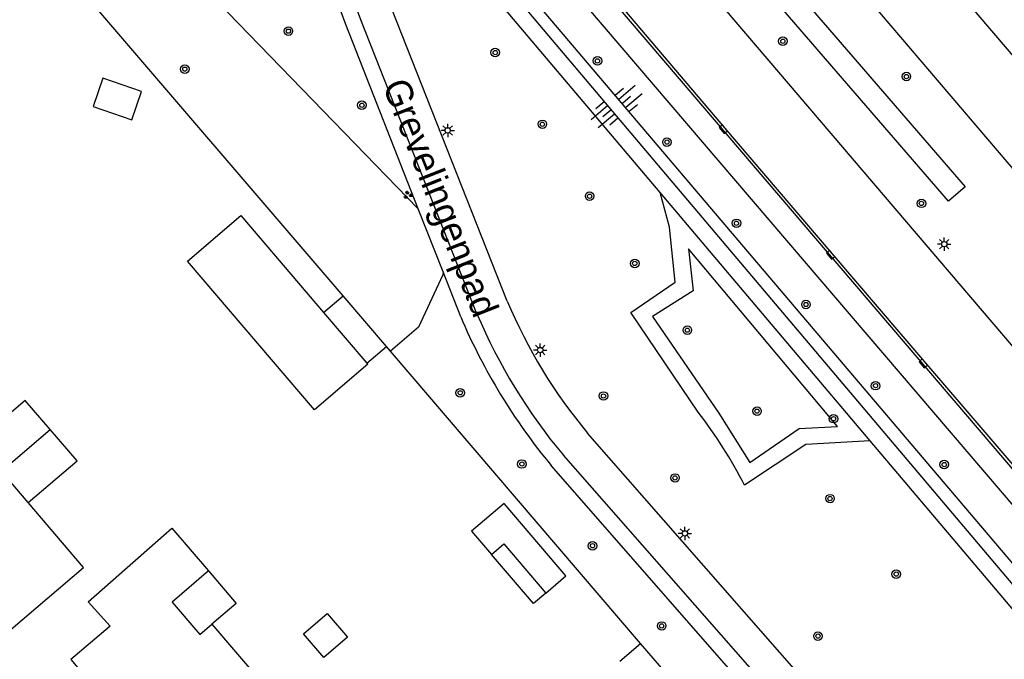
# Model space of a CAD drawing. Extents: x 131000 to 133013, y 393000 to 396501.
# Drawn here: x 131408.8 to 131501.1, y 396051.6 to 396111.6 of the extents above; entities that cross this region are included whole.
import ezdxf

# ---------------------------------------------------------------- set-up
doc = ezdxf.new("R2010")
doc.units = 0
for name, color, linetype in [('gg-afsc-hekwerk', 7, 'Continuous'), ('gg-anno-openbare ruimte label', 7, 'Continuous'), ('gg-bbg-gedigitaliseerde bebouwing', 7, 'Continuous'), ('gg-bbg-gedigitaliseerde bijgebouw', 7, 'Continuous'), ('gg-bbg-hoofdgebouw', 7, 'Continuous'), ('gg-bbg-luifel en loopbrug', 7, 'Continuous'), ('gg-knt-BGT kruinlijn', 7, 'Continuous'), ('gg-knt-bovenkant onderkant talud', 7, 'Continuous'), ('gg-knt-verharding', 7, 'Continuous'), ('gg-knt-verharding nz', 7, 'Continuous'), ('gt-grn-groengrens', 7, 'Continuous'), ('gt-symb-boom', 7, 'Continuous'), ('gt-symb-groenvak', 7, 'Continuous'), ('gt-symb-kolk', 7, 'Continuous'), ('gt-symb-lichtmast', 7, 'Continuous'), ('gt-symb-talud symbool', 7, 'Continuous')]:
    doc.layers.add(name, color=color, linetype=linetype)

# ---------------------------------------------------------------- blocks, each defined once
blk = doc.blocks.new('gt0-BOOM')
at = {"layer": 'gt-symb-boom'}
for radius in [0.4, 0.2]:
    blk.add_circle((0, 0), radius, dxfattribs=at)
blk = doc.blocks.new('gt0-LMAST')
at = {"layer": 'gt-symb-lichtmast'}
for p, q in [((-0.182, 0.173), (-0.447, 0.438)), ((-0.005, 0.246), (-0.005, 0.621)), ((0.172, 0.173), (0.437, 0.438)), ((-0.255, -0.004), (-0.63, -0.004)), ((-0.182, -0.181), (-0.447, -0.446)), ((-0.005, -0.254), (-0.005, -0.629)), ((0.437, -0.446), (0.172, -0.181)), ((0.245, -0.004), (0.62, -0.004))]:
    blk.add_line(p, q, dxfattribs=at)
blk.add_circle((-0.005, -0.004), 0.25, dxfattribs=at)
blk = doc.blocks.new('gt0-GRVAK')
at = {"layer": 'gt-symb-groenvak'}
for p, q in [((-0.11, 0.189), (-0.228, 0.24)), ((-0.182, 0.153), (0.088, 0.153)), ((-0.091, 0.211), (-0.156, 0.322)), ((-0.047, 0.214), (-0.047, 0.393)), ((-0.004, 0.211), (0.061, 0.322)), ((0.015, 0.189), (0.133, 0.24)), ((0.262, -0.052), (0.197, 0.059)), ((0.305, -0.049), (0.305, 0.13)), ((0.349, -0.052), (0.414, 0.059)), ((-0.245, -0.228), (-0.363, -0.177)), ((-0.318, -0.264), (-0.047, -0.264)), ((-0.226, -0.206), (-0.291, -0.095)), ((-0.183, -0.203), (-0.183, -0.024)), ((-0.139, -0.206), (-0.074, -0.095)), ((-0.12, -0.228), (-0.002, -0.177)), ((0.243, -0.074), (0.125, -0.023)), ((0.17, -0.11), (0.441, -0.11)), ((0.368, -0.074), (0.486, -0.023))]:
    blk.add_line(p, q, dxfattribs=at)
blk = doc.blocks.new('gt0-KOLK')
at = {"layer": 'gt-symb-kolk'}
blk.add_lwpolyline([(0, 0), (0.375, 0), (0.375, 0.4), (-0.375, 0.4), (-0.375, 0), (0, 0)], dxfattribs=at)
blk = doc.blocks.new('gt0-TALUD_1')
at = {"layer": 'gt-symb-talud symbool'}
for p, q in [((-1, -1), (-1, 0)), ((-0.5, -2), (-0.5, 0)), ((0, -1), (0, 0)), ((0.5, -2), (0.5, 0)), ((1, -1), (1, 0))]:
    blk.add_line(p, q, dxfattribs=at)

msp = doc.modelspace()

# ---------------------------------------------------------------- linework, layer by layer
at = {"layer": 'gg-afsc-hekwerk'}
for p, q in [((131443.524, 396080.526), (131443.142, 396080.972)), ((131466.975, 396053.131), (131443.524, 396080.526))]:
    msp.add_line(p, q, dxfattribs=at)
msp.add_lwpolyline([(131439.074, 396085.725), (131414.875, 396113.993), (131403.311, 396139.091)], dxfattribs=at)
at = {"layer": 'gg-bbg-gedigitaliseerde bebouwing'}
for p, q in [((131409.256, 396075.914), (131403.58, 396071.06)), ((131411.607, 396073.193), (131409.256, 396075.914)), ((131414.75, 396060.253), (131409.55, 396066.347)), ((131407.93, 396054.42), (131414.75, 396060.253)), ((131426.784, 396054.931), (131432.77, 396047.942))]:
    msp.add_line(p, q, dxfattribs=at)
for points in [[(131409.55, 396066.347), (131407.037, 396069.292), (131411.607, 396073.193)], [(131415.17, 396057.02), (131423.03, 396063.923), (131426.459, 396059.918)], [(131426.459, 396059.918), (131423.038, 396056.995), (131425.638, 396053.952), (131426.784, 396054.931)]]:
    msp.add_lwpolyline(points, dxfattribs=at)
at = {"layer": 'gg-bbg-gedigitaliseerde bijgebouw'}
for p, q in [((131429.485, 396093.259), (131437.247, 396084.163)), ((131437.247, 396084.163), (131441.308, 396079.404)), ((131451.124, 396063.653), (131452.985, 396061.474))]:
    msp.add_line(p, q, dxfattribs=at)
for points in [[(131415.645, 396103.48), (131419.256, 396102.23), (131420.171, 396104.874), (131416.56, 396106.124), (131415.645, 396103.48)], [(131441.308, 396079.404), (131441.401, 396079.296), (131436.4, 396075.026), (131424.494, 396088.977), (131429.485, 396093.259)], [(131458.096, 396057.851), (131459.979, 396059.461), (131454.17, 396066.258), (131451.124, 396063.653)], [(131452.985, 396061.474), (131454.149, 396062.469), (131458.096, 396057.851)], [(131435.367, 396054.032), (131437.594, 396055.932), (131439.495, 396053.705), (131437.27, 396051.802), (131435.367, 396054.032)]]:
    msp.add_lwpolyline(points, dxfattribs=at)
at = {"layer": 'gg-bbg-hoofdgebouw'}
msp.add_lwpolyline([(131415.17, 396057.02), (131417.23, 396054.74), (131413.55, 396051.61), (131416.69, 396047.9)], dxfattribs=at)
at = {"layer": 'gg-bbg-luifel en loopbrug'}
for p, q in [((131437.247, 396084.163), (131439.074, 396085.725)), ((131443.142, 396080.972), (131439.074, 396085.725)), ((131441.308, 396079.404), (131443.142, 396080.972)), ((131465.033, 396051.472), (131466.975, 396053.131)), ((131469.936, 396049.672), (131466.975, 396053.131))]:
    msp.add_line(p, q, dxfattribs=at)
for points in [[(131409.55, 396066.347), (131414.139, 396070.262), (131411.607, 396073.193)], [(131458.096, 396057.851), (131456.932, 396056.857), (131452.985, 396061.474)], [(131426.459, 396059.918), (131429.06, 396056.88), (131426.784, 396054.931)]]:
    msp.add_lwpolyline(points, dxfattribs=at)
at = {"layer": 'gg-knt-BGT kruinlijn'}
for points in [[(131578.738, 395949.999), (131579.628, 395950.45), (131571.464, 395972.845), (131567.897, 395978.562), (131554.079, 395995.35), (131538.228, 396017.838), (131383.97, 396199.402)], [(131382.967, 396198.545), (131440.182, 396131.615), (131537.019, 396017.077), (131549.455, 396000)]]:
    msp.add_lwpolyline(points, dxfattribs=at)
at = {"layer": 'gg-knt-bovenkant onderkant talud'}
for p, q in [((131468.812, 396095.4), (131444.733, 396123.872)), ((131488.485, 396072.138), (131468.812, 396095.4)), ((131506.882, 396050.385), (131488.485, 396072.138))]:
    msp.add_line(p, q, dxfattribs=at)
msp.add_lwpolyline([(131385.574, 396201.601), (131443.336, 396134.595), (131540.942, 396020.355), (131556.49, 395997.432), (131570.539, 395980.752)], dxfattribs=at)
at = {"layer": 'gg-knt-verharding'}
for p, q in [((131454.477, 396085.212), (131443.612, 396112.705)), ((131446.13, 396093.867), (131439.332, 396111.173)), ((131448.448, 396087.964), (131446.13, 396093.867)), ((131450.103, 396083.752), (131448.448, 396087.964)), ((131472.375, 396074.821), (131466.049, 396084.157)), ((131478.392, 396047.212), (131458.594, 396069.806))]:
    msp.add_line(p, q, dxfattribs=at)
for points in [[(131376.414, 396216.256), (131386.227, 396204.875), (131395.83, 396193.639), (131430.285, 396153.253), (131469.315, 396107.563), (131508.021, 396062.205), (131541.232, 396023.271), (131541.984, 396022.333), (131542.719, 396021.329), (131548.908, 396012.234)], [(131611.773, 395979.414), (131605.42, 395986.907), (131566.631, 396032.351), (131527.257, 396078.558), (131488.334, 396124.143), (131453.175, 396165.432)], [(131592.127, 395991.95), (131561.277, 396028.072), (131522.2, 396073.857), (131483.229, 396119.575), (131447.927, 396160.955)], [(131548.561, 396026.322), (131513.955, 396066.831), (131474.836, 396112.646), (131447.629, 396144.611)], [(131542.98, 396021.554), (131541.48, 396023.468), (131532.852, 396033.534), (131522.83, 396045.279), (131504.381, 396066.99), (131493.632, 396079.518), (131484.946, 396089.703), (131474.883, 396101.478), (131465.493, 396112.511), (131455.459, 396124.24), (131445.422, 396136.008), (131442.094, 396139.9)], [(131492.356, 396038.479), (131481.81, 396050.23), (131462.004, 396072.85)]]:
    msp.add_lwpolyline(points, dxfattribs=at)
for centre, radius, start, end in [((131388.072, 396092.425), 54.581, 20.08948, 34.76135), ((131499.588, 396104.207), 48.947, 202.83444, 219.83853), ((131502.775, 396106.264), 57.281, 203.14136, 219.5288), ((131435.078, 396046.383), 46.902, 27.3814, 37.32421)]:
    msp.add_arc(centre, radius, start, end, dxfattribs=at)
at = {"layer": 'gg-knt-verharding nz'}
msp.add_line((131451.624, 396084.04), (131440.746, 396111.611), dxfattribs=at)
msp.add_lwpolyline([(131489.787, 396036.894), (131479.508, 396048.262), (131459.731, 396070.77)], dxfattribs=at)
for centre, radius, start, end in [((131390.456, 396093.784), 53.356, 19.51883, 40.63462), ((131500.741, 396104.936), 53.377, 203.04604, 219.79772)]:
    msp.add_arc(centre, radius, start, end, dxfattribs=at)
at = {"layer": 'gt-grn-groengrens'}
for points in [[(131467.988, 396130.006), (131497.42, 396095.932), (131495.854, 396094.58), (131466.422, 396128.654), (131467.988, 396130.006)], [(131432.912, 396123.545), (131432.127, 396121.817), (131425.307, 396115.373), (131446.13, 396093.867)], [(131466.049, 396084.157), (131470.208, 396086.995), (131469.675, 396092.152), (131468.812, 396095.4)], [(131477.225, 396070.078), (131481.857, 396073.288), (131485.432, 396073.47), (131471.463, 396090.131), (131471.9, 396086.2), (131468.106, 396083.793), (131474.307, 396074.71), (131477.225, 396070.078)], [(131448.448, 396087.964), (131448.419, 396087.699), (131446.146, 396082.771), (131443.524, 396080.526)], [(131488.485, 396072.138), (131482.464, 396071.777), (131476.725, 396067.954)]]:
    msp.add_lwpolyline(points, dxfattribs=at)

# ---------------------------------------------------------------- block references
at = {"layer": 'gt-symb-boom'}
for p in [(131433.949, 396110.535), (131480.313, 396109.59), (131453.345, 396108.53), (131462.927, 396107.747), (131424.239, 396106.975), (131491.897, 396106.279), (131440.839, 396103.591), (131457.763, 396101.804), (131469.447, 396100.134), (131462.193, 396095.055), (131493.307, 396094.386), (131475.965, 396092.52), (131466.427, 396088.754), (131482.482, 396084.906), (131471.358, 396082.496), (131450.063, 396076.624), (131489.003, 396077.292), (131463.493, 396076.328), (131477.892, 396074.907), (131485.067, 396074.196), (131455.842, 396069.949), (131495.445, 396069.895), (131470.203, 396068.642), (131484.737, 396066.703), (131462.465, 396062.281), (131490.945, 396059.624), (131468.952, 396054.766), (131483.607, 396053.811)]:
    msp.add_blockref('gt0-BOOM', p, dxfattribs=at)
at = {"layer": 'gt-symb-groenvak'}
msp.add_blockref('gt0-GRVAK', (131445.145, 396095.172), dxfattribs=at)
at = {"layer": 'gt-symb-kolk'}
for p, rotation in [((131474.883, 396101.478), 130.4017348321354), ((131484.946, 396089.703), 130.52164063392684), ((131493.632, 396079.518), 130.45861570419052)]:
    msp.add_blockref('gt0-KOLK', p, dxfattribs=dict(at, rotation=rotation))
at = {"layer": 'gt-symb-lichtmast'}
for p in [(131448.891, 396101.23), (131495.452, 396090.565), (131457.572, 396080.642), (131471.136, 396063.448)]:
    msp.add_blockref('gt0-LMAST', p, dxfattribs=at)
at = {"layer": 'gt-symb-talud symbool'}
for p, xscale, yscale, rotation in [((131465.271, 396103.758), 0.9996264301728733, 0.9996264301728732, 130.33396601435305), ((131464.192, 396103.174), 0.9997424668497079, 0.9997424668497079, -49.74681473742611)]:
    msp.add_blockref('gt0-TALUD_1', p, dxfattribs=dict(at, xscale=xscale, yscale=yscale, rotation=rotation))

# ---------------------------------------------------------------- texts
at = {"layer": 'gg-anno-openbare ruimte label'}
msp.add_text('Grevelingenpad', height=2.5, rotation=291.5, dxfattribs=at).set_placement((131442.745, 396105.451))

doc.saveas('drawing.dxf')
